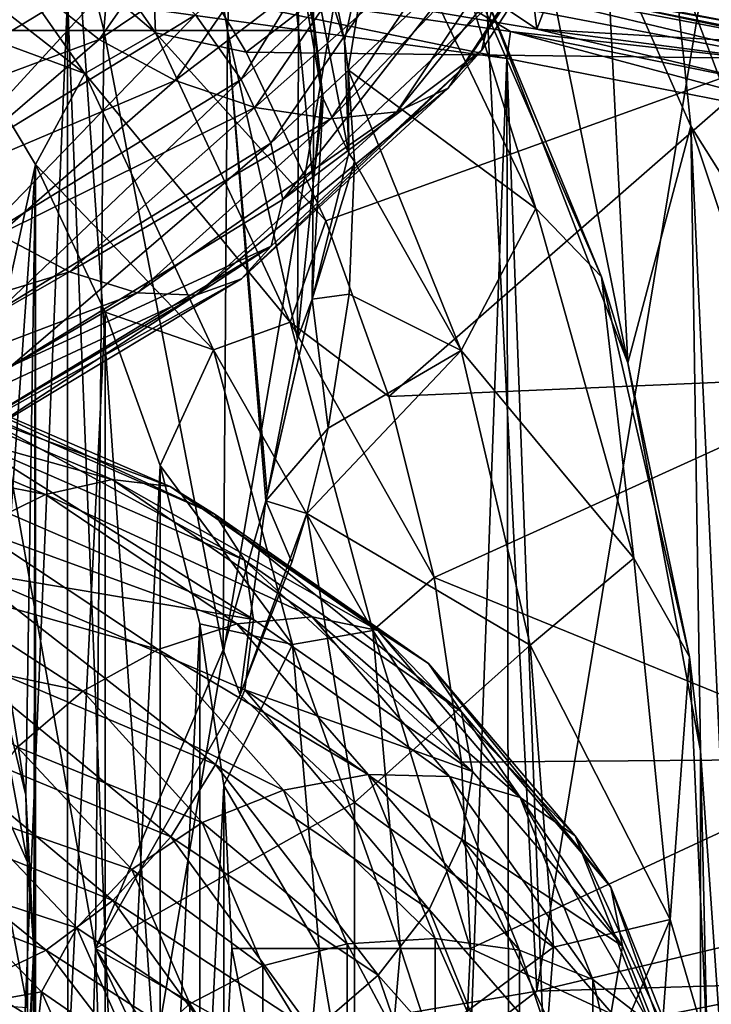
# Model space of a CAD drawing. Header units: metres. Extents: x -109 to 109, y -432 to 89.
# Tile 300 of 656: x 12.87 to 19.02, y -70.5 to -61.76. Entities that reach past the tile are written whole.
import ezdxf

# ---------------------------------------------------------------- set-up
doc = ezdxf.new("R2010")
doc.units = ezdxf.units.M
doc.layers.add('solid_506360_24502164_01', color=7, linetype='CONTINUOUS')

msp = doc.modelspace()

# ---------------------------------------------------------------- linework, layer by layer
at = {"layer": 'solid_506360_24502164_01'}
for points in [[(10.313487, -71.40023, 28.133032), (8.892436, -55.5, 27.56797), (13, -55.5, 29.483339)], [(14.071635, -70.955948, 30.137049), (10.313487, -71.40023, 28.133032), (13, -55.5, 29.483339)], [(14.071635, -70.955948, 30.137049), (13, -55.5, 29.483339), (16.712542, -55.5, 32.082909)], [(14.071606, -61.262146, 73.862968), (17.466293, -61.839321, 71.259499), (16.712542, -55.5, 71.917091)], [(17.466312, -70.378777, 32.740524), (14.071635, -70.955948, 30.137049), (16.712542, -55.5, 32.082909)], [(17.466293, -61.839321, 71.259499), (19.917091, -55.5, 68.71254), (16.712542, -55.5, 71.917091)], [(17.466312, -70.378777, 32.740524), (16.712542, -55.5, 32.082909), (19.917091, -55.5, 35.28746)], [(17.466293, -61.839321, 71.259499), (20.401278, -62.535789, 68.117935), (19.917091, -55.5, 68.71254)], [(20.401289, -69.682304, 35.882076), (17.466312, -70.378777, 32.740524), (19.917091, -55.5, 35.28746)], [(12.087472, -61.852638, 348.702728), (13.620991, -61.852638, 346.397217), (12.535936, -57.494797, 347.788513)], [(13.620991, -61.852638, 346.397217), (13.981827, -57.494797, 345.236694), (12.535936, -57.494797, 347.788513)], [(13.620991, -61.852638, 346.397217), (14.71982, -61.852638, 343.855621), (13.981827, -57.494797, 345.236694)], [(14.71982, -61.852638, 343.855621), (14.91456, -57.494797, 342.455963), (13.981827, -57.494797, 345.236694)], [(14.71982, -61.852638, 343.855621), (15.348892, -61.852638, 341.159058), (14.91456, -57.494797, 342.455963)], [(15.348892, -61.852638, 341.159058), (15.299905, -57.494797, 339.548401), (14.91456, -57.494797, 342.455963)], [(15.488134, -61.852322, 338.393616), (15.372443, -60.687737, 337.124512), (15.299905, -57.494797, 339.548401)], [(15.348892, -61.852638, 341.159058), (15.488134, -61.852322, 338.393616), (15.299905, -57.494797, 339.548401)], [(18.291603, -59.439342, 271.621307), (14.885665, -62.043442, 267.378693), (14.034105, -60.622704, 267.378693)], [(18.291603, -59.439342, 271.621307), (19.588058, -62.099483, 271.621307), (14.885665, -62.043442, 267.378693)], [(17.173046, -59.363914, 294.5), (17.008055, -61.530888, 294.5), (18.2747, -64.800453, 294.5)], [(18.081402, -60.994305, 294.5), (17.173046, -59.363914, 294.5), (18.2747, -64.800453, 294.5)], [(19.395552, -60.498817, 272.241974), (19.588058, -62.099483, 271.621307), (18.291603, -59.439342, 271.621307)], [(18.248283, -59.464329, 294.220978), (19.586082, -62.229183, 294.220978), (19.311758, -60.774242, 293.896912)], [(18.67584, -61.171978, 294.428619), (19.586082, -62.229183, 294.220978), (18.248283, -59.464329, 294.220978)], [(12.453859, -59.549973, 266.901917), (14.079287, -61.871319, 266.901917), (11.899013, -60.015541, 266.60202)], [(12.453859, -59.549973, 266.901917), (14.034105, -60.622704, 267.378693), (14.079287, -61.871319, 266.901917)], [(11.899013, -60.015541, 266.60202), (13.452023, -62.233471, 266.60202), (11.404933, -60.634792, 266.5)], [(14.079287, -61.871319, 266.901917), (13.452023, -62.233471, 266.60202), (11.899013, -60.015541, 266.60202)], [(14.435149, -61.7122, 900.430054), (16.218954, -60.040836, 902.897583), (14.841841, -62.285145, 900.583618)], [(16.218954, -60.040836, 902.897583), (16.675903, -60.56094, 903.112427), (14.841841, -62.285145, 900.583618)], [(15.164422, -60.130245, 335.482666), (15.372443, -60.687737, 337.124512), (15.488134, -61.852322, 338.393616)], [(15.164422, -60.130245, 335.482666), (15.488134, -61.852322, 338.393616), (15.557446, -62.412266, 337.943024)], [(15.164422, -60.130245, 335.482666), (15.557446, -62.412266, 337.943024), (15.354137, -60.641056, 335.005676)], [(18.229816, -60.097569, 907.201111), (17.913391, -60.482773, 907.704651), (16.679327, -62.364258, 904.932861)], [(16.973953, -62.029362, 904.394531), (18.229816, -60.097569, 907.201111), (16.679327, -62.364258, 904.932861)], [(17.088322, -61.58704, 903.909119), (18.229816, -60.097569, 907.201111), (16.973953, -62.029362, 904.394531)], [(12.682321, -60.388557, 900.950317), (13.310678, -60.728088, 900.623474), (11.189343, -61.995502, 898.574524)], [(17.913391, -60.482773, 907.704651), (17.424042, -60.764332, 908.168884), (16.22369, -62.574692, 905.455566)], [(16.679327, -62.364258, 904.932861), (17.913391, -60.482773, 907.704651), (16.22369, -62.574692, 905.455566)], [(13.579721, -61.931442, 906.633118), (14.584453, -60.494892, 908.980469), (12.992398, -61.467831, 906.577148)], [(15.310579, -60.766224, 908.97168), (14.584453, -60.494892, 908.980469), (13.579721, -61.931442, 906.633118)], [(14.841841, -62.285145, 900.583618), (16.675903, -60.56094, 903.112427), (15.105472, -62.85025, 900.880859)], [(16.675903, -60.56094, 903.112427), (16.972111, -61.095741, 903.452026), (15.105472, -62.85025, 900.880859)], [(16.066534, -60.525051, 330.975433), (15.531548, -60.849358, 334.627411), (15.759004, -61.943672, 336.033112)], [(16.066534, -60.525051, 330.975433), (15.759004, -61.943672, 336.033112), (15.792317, -62.199554, 336.366821)], [(16.066534, -60.525051, 330.975433), (15.792317, -62.199554, 336.366821), (17.457861, -63.432564, 330.975433)], [(16.066534, -60.525051, 330.975433), (17.457861, -63.432564, 330.975433), (16.658913, -60.863228, 325.5)], [(13.452023, -62.233471, 266.60202), (12.268312, -61.798298, 266.5), (11.404933, -60.634792, 266.5)], [(14.079287, -61.871319, 266.901917), (14.034105, -60.622704, 267.378693), (14.885665, -62.043442, 267.378693)], [(15.759004, -61.943672, 336.033112), (15.354137, -60.641056, 335.005676), (15.797333, -62.940987, 337.510193)], [(15.569888, -62.454273, 337.908905), (15.797333, -62.940987, 337.510193), (15.354137, -60.641056, 335.005676)], [(15.759004, -61.943672, 336.033112), (15.531548, -60.849358, 334.627411), (15.354137, -60.641056, 335.005676)], [(15.557446, -62.412266, 337.943024), (15.569888, -62.454273, 337.908905), (15.354137, -60.641056, 335.005676)], [(11.189343, -61.995502, 898.574524), (13.310678, -60.728088, 900.623474), (11.695186, -62.522152, 898.320007)], [(13.310678, -60.728088, 900.623474), (13.912421, -61.179451, 900.441956), (11.695186, -62.522152, 898.320007)], [(14.255824, -62.294689, 906.528442), (15.310579, -60.766224, 908.97168), (13.579721, -61.931442, 906.633118)], [(16.068821, -60.909061, 908.824768), (15.310579, -60.766224, 908.97168), (14.255824, -62.294689, 906.528442)], [(17.424042, -60.764332, 908.168884), (16.794365, -60.911552, 908.55249), (15.637391, -62.634983, 905.917664)], [(16.22369, -62.574692, 905.455566), (17.424042, -60.764332, 908.168884), (15.637391, -62.634983, 905.917664)], [(14.96183, -62.535862, 906.282715), (16.068821, -60.909061, 908.824768), (14.255824, -62.294689, 906.528442)], [(16.794365, -60.911552, 908.55249), (16.068821, -60.909061, 908.824768), (14.96183, -62.535862, 906.282715)], [(15.637391, -62.634983, 905.917664), (16.794365, -60.911552, 908.55249), (14.96183, -62.535862, 906.282715)], [(16.658913, -60.863228, 325.5), (18.040407, -64.038147, 325.5), (17.008055, -61.530888, 294.5)], [(17.457861, -63.432564, 330.975433), (18.040407, -64.038147, 325.5), (16.658913, -60.863228, 325.5)], [(12.992398, -61.467831, 906.577148), (12.53545, -60.940918, 906.36731), (11.156766, -62.098991, 904.33667)], [(18.83536, -62.701424, 294.5), (18.081402, -60.994305, 294.5), (18.2747, -64.800453, 294.5)], [(18.67584, -61.171978, 294.428619), (18.081402, -60.994305, 294.5), (18.83536, -62.701424, 294.5)], [(15.105472, -62.85025, 900.880859), (16.972111, -61.095741, 903.452026), (15.210552, -63.350563, 901.312866)], [(16.972111, -61.095741, 903.452026), (17.088322, -61.58704, 903.909119), (15.210552, -63.350563, 901.312866)], [(11.189916, -111.903549, 77.944214), (13.299329, -61.558426, 76.928581), (9.057219, -61.163116, 78.763618)], [(11.695186, -62.522152, 898.320007), (13.912421, -61.179451, 900.441956), (12.134606, -63.11784, 898.243042)], [(13.912421, -61.179451, 900.441956), (14.435149, -61.7122, 900.430054), (12.134606, -63.11784, 898.243042)], [(18.67584, -61.171978, 294.428619), (18.83536, -62.701424, 294.5), (19.866674, -64.339943, 294.428619)], [(18.67584, -61.171978, 294.428619), (19.866674, -64.339943, 294.428619), (19.586082, -62.229183, 294.220978)], [(16.687674, -61.314514, 73.626747), (17.466293, -61.839321, 71.259499), (14.071606, -61.262146, 73.862968)], [(19.725214, -61.87587, 71.327324), (16.687674, -61.314514, 73.626747), (16.427603, -61.24416, 74.176773)], [(16.427603, -61.24416, 74.176773), (16.575014, -61.343838, 74.399384), (19.901566, -61.981087, 71.524933)], [(19.725214, -61.87587, 71.327324), (16.427603, -61.24416, 74.176773), (19.901566, -61.981087, 71.524933)], [(13.362483, -61.306355, 76.845329), (13.299329, -61.558426, 76.928581), (17.199083, -62.099689, 74.415916)], [(13.362483, -61.306355, 76.845329), (17.199083, -62.099689, 74.415916), (17.231371, -61.861256, 74.342331)], [(16.682392, -61.529873, 74.586685), (13.362483, -61.306355, 76.845329), (17.231371, -61.861256, 74.342331)], [(16.575014, -61.343838, 74.399384), (16.682392, -61.529873, 74.586685), (20.030022, -62.171162, 71.694023)], [(19.901566, -61.981087, 71.524933), (16.575014, -61.343838, 74.399384), (20.030022, -62.171162, 71.694023)], [(16.687674, -61.314514, 73.626747), (20.045567, -61.988903, 70.584778), (17.466293, -61.839321, 71.259499)], [(19.725214, -61.87587, 71.327324), (20.045567, -61.988903, 70.584778), (16.687674, -61.314514, 73.626747)], [(11.563458, -62.679008, 904.485718), (12.992398, -61.467831, 906.577148), (11.156766, -62.098991, 904.33667)], [(13.579721, -61.931442, 906.633118), (12.992398, -61.467831, 906.577148), (11.563458, -62.679008, 904.485718)], [(20.030022, -62.171162, 71.694023), (16.682392, -61.529873, 74.586685), (17.231371, -61.861256, 74.342331)], [(18.040407, -64.038147, 325.5), (18.2747, -64.800453, 294.5), (17.008055, -61.530888, 294.5)], [(11.189916, -111.903549, 77.944214), (13.305913, -112.214584, 76.925064), (13.299329, -61.558426, 76.928581)], [(15.344156, -112.563316, 75.724487), (17.199083, -62.099689, 74.415916), (13.299329, -61.558426, 76.928581)], [(13.305913, -112.214584, 76.925064), (15.344156, -112.563316, 75.724487), (13.299329, -61.558426, 76.928581)], [(15.210552, -63.350563, 901.312866), (17.088322, -61.58704, 903.909119), (16.973953, -62.029362, 904.394531)], [(12.134606, -63.11784, 898.243042), (14.435149, -61.7122, 900.430054), (12.476483, -63.736881, 898.344116)], [(14.435149, -61.7122, 900.430054), (14.841841, -62.285145, 900.583618), (12.476483, -63.736881, 898.344116)], [(12.268312, -61.798298, 266.5), (13.013481, -63.040916, 266.5), (12.363758, -65.982864, 266.5)], [(13.452023, -62.233471, 266.60202), (13.013481, -63.040916, 266.5), (12.268312, -61.798298, 266.5)], [(10.960144, -92.5, 349.960175), (12.887773, -92.5, 347.611359), (12.087472, -61.852638, 348.702728)], [(13.547558, -70, 346.530853), (13.620991, -61.852638, 346.397217), (12.087472, -61.852638, 348.702728)], [(12.887773, -92.5, 347.611359), (13.547558, -70, 346.530853), (12.087472, -61.852638, 348.702728)], [(14.079287, -61.871319, 266.901917), (15.27692, -64.439659, 266.901917), (13.452023, -62.233471, 266.60202)], [(13.547558, -70, 346.530853), (14.679578, -67.349548, 343.975952), (13.620991, -61.852638, 346.397217)], [(14.679578, -67.349548, 343.975952), (14.71982, -61.852638, 343.855621), (13.620991, -61.852638, 346.397217)], [(14.079287, -61.871319, 266.901917), (14.885665, -62.043442, 267.378693), (15.593865, -63.540806, 267.378693)], [(14.079287, -61.871319, 266.901917), (15.593865, -63.540806, 267.378693), (15.27692, -64.439659, 266.901917)], [(14.679578, -67.349548, 343.975952), (15.060521, -66.025925, 342.664795), (14.71982, -61.852638, 343.855621)], [(15.340528, -64.58989, 341.217712), (15.348892, -61.852638, 341.159058), (14.71982, -61.852638, 343.855621)], [(15.072842, -65.974854, 342.61377), (15.340528, -64.58989, 341.217712), (14.71982, -61.852638, 343.855621)], [(15.060521, -66.025925, 342.664795), (15.072842, -65.974854, 342.61377), (14.71982, -61.852638, 343.855621)], [(15.340528, -64.58989, 341.217712), (15.479074, -63.210697, 339.805176), (15.348892, -61.852638, 341.159058)], [(15.479074, -63.210697, 339.805176), (15.488134, -61.852322, 338.393616), (15.348892, -61.852638, 341.159058)], [(15.557446, -62.412266, 337.943024), (15.488134, -61.852322, 338.393616), (15.479074, -63.210697, 339.805176)], [(17.231371, -61.861256, 74.342331), (17.199083, -62.099689, 74.415916), (20.649357, -62.774437, 71.283546)], [(17.231371, -61.861256, 74.342331), (20.649357, -62.774437, 71.283546), (20.629061, -62.545261, 71.256981)], [(20.030022, -62.171162, 71.694023), (17.231371, -61.861256, 74.342331), (20.629061, -62.545261, 71.256981)], [(21.529974, -62.371284, 68.85997), (20.401278, -62.535789, 68.117935), (17.466293, -61.839321, 71.259499)], [(20.045567, -61.988903, 70.584778), (21.529974, -62.371284, 68.85997), (17.466293, -61.839321, 71.259499)], [(12.086186, -63.213776, 904.465149), (13.579721, -61.931442, 906.633118), (11.563458, -62.679008, 904.485718)], [(14.255824, -62.294689, 906.528442), (13.579721, -61.931442, 906.633118), (12.086186, -63.213776, 904.465149)], [(15.792317, -62.199554, 336.366821), (15.759004, -61.943672, 336.033112), (15.797333, -62.940987, 337.510193)], [(16.973953, -62.029362, 904.394531), (16.679327, -62.364258, 904.932861), (14.844889, -64.054977, 902.380859)], [(15.107112, -63.766277, 901.811035), (16.973953, -62.029362, 904.394531), (14.844889, -64.054977, 902.380859)], [(19.588058, -62.099483, 271.621307), (15.593865, -63.540806, 267.378693), (14.885665, -62.043442, 267.378693)], [(15.210552, -63.350563, 901.312866), (16.973953, -62.029362, 904.394531), (15.107112, -63.766277, 901.811035)], [(15.344156, -112.563316, 75.724487), (17.285465, -112.940002, 74.349358), (17.199083, -62.099689, 74.415916)], [(19.588058, -62.099483, 271.621307), (16.15189, -65.10038, 267.378693), (15.593865, -63.540806, 267.378693)], [(19.588058, -62.099483, 271.621307), (20.5, -64.914711, 271.621307), (16.15189, -65.10038, 267.378693)], [(19.110184, -113.332886, 72.810257), (20.649357, -62.774437, 71.283546), (17.199083, -62.099689, 74.415916)], [(17.285465, -112.940002, 74.349358), (19.110184, -113.332886, 72.810257), (17.199083, -62.099689, 74.415916)], [(13.452023, -62.233471, 266.60202), (14.5963, -64.687378, 266.60202), (13.013481, -63.040916, 266.5)], [(15.27692, -64.439659, 266.901917), (14.5963, -64.687378, 266.60202), (13.452023, -62.233471, 266.60202)], [(15.792317, -62.199554, 336.366821), (15.797333, -62.940987, 337.510193), (15.847313, -63.015533, 337.448517)], [(16.794081, -64.690643, 336.368317), (15.792317, -62.199554, 336.366821), (15.847313, -63.015533, 337.448517)], [(16.794081, -64.690643, 336.368317), (17.457861, -63.432564, 330.975433), (15.792317, -62.199554, 336.366821)], [(12.687929, -63.661366, 904.273682), (14.255824, -62.294689, 906.528442), (12.086186, -63.213776, 904.465149)], [(12.476483, -63.736881, 898.344116), (14.841841, -62.285145, 900.583618), (12.698099, -64.328369, 898.605042)], [(14.96183, -62.535862, 906.282715), (14.255824, -62.294689, 906.528442), (12.687929, -63.661366, 904.273682)], [(14.841841, -62.285145, 900.583618), (15.105472, -62.85025, 900.880859), (12.698099, -64.328369, 898.605042)], [(16.679327, -62.364258, 904.932861), (16.22369, -62.574692, 905.455566), (14.439363, -64.200119, 902.956543)], [(14.844889, -64.054977, 902.380859), (16.679327, -62.364258, 904.932861), (14.439363, -64.200119, 902.956543)], [(15.47273, -64.237175, 340.304657), (15.569888, -62.454273, 337.908905), (15.479074, -63.210697, 339.805176)], [(15.47273, -64.237175, 340.304657), (15.797333, -62.940987, 337.510193), (15.569888, -62.454273, 337.908905)], [(15.557446, -62.412266, 337.943024), (15.479074, -63.210697, 339.805176), (15.569888, -62.454273, 337.908905)], [(13.316287, -63.99279, 903.93866), (14.96183, -62.535862, 906.282715), (12.687929, -63.661366, 904.273682)], [(15.637391, -62.634983, 905.917664), (14.96183, -62.535862, 906.282715), (13.316287, -63.99279, 903.93866)], [(16.22369, -62.574692, 905.455566), (15.637391, -62.634983, 905.917664), (13.917547, -64.180611, 903.489624)], [(14.439363, -64.200119, 902.956543), (16.22369, -62.574692, 905.455566), (13.917547, -64.180611, 903.489624)], [(13.917547, -64.180611, 903.489624), (15.637391, -62.634983, 905.917664), (13.316287, -63.99279, 903.93866)], [(18.83536, -62.701424, 294.5), (18.2747, -64.800453, 294.5), (18.918947, -68.246971, 294.5)], [(19.428518, -75.529228, 294.5), (18.83536, -62.701424, 294.5), (18.918947, -68.246971, 294.5)], [(19.428518, -75.529228, 294.5), (19.428518, -64.470772, 294.5), (18.83536, -62.701424, 294.5)], [(19.866674, -64.339943, 294.428619), (18.83536, -62.701424, 294.5), (19.428518, -64.470772, 294.5)], [(12.698099, -64.328369, 898.605042), (15.105472, -62.85025, 900.880859), (12.792393, -64.833603, 899.02002)], [(15.105472, -62.85025, 900.880859), (15.210552, -63.350563, 901.312866), (12.792393, -64.833603, 899.02002)], [(15.47273, -64.237175, 340.304657), (15.847313, -63.015533, 337.448517), (15.797333, -62.940987, 337.510193)], [(15.800392, -64.19149, 339.020477), (15.847313, -63.015533, 337.448517), (15.47273, -64.237175, 340.304657)], [(16.794081, -64.690643, 336.368317), (15.847313, -63.015533, 337.448517), (15.800392, -64.19149, 339.020477)], [(13.013481, -63.040916, 266.5), (12.715897, -67.297066, 266.5), (12.363758, -65.982864, 266.5)], [(13.013481, -63.040916, 266.5), (12.928781, -68.641174, 266.5), (12.715897, -67.297066, 266.5)], [(13.013481, -63.040916, 266.5), (13, -70, 266.5), (12.928781, -68.641174, 266.5)], [(13.013481, -63.040916, 266.5), (13.013472, -76.959099, 266.5), (13, -70, 266.5)], [(13.013481, -63.040916, 266.5), (13.63309, -64.350357, 266.5), (13.013472, -76.959099, 266.5)], [(14.5963, -64.687378, 266.60202), (13.63309, -64.350357, 266.5), (13.013481, -63.040916, 266.5)], [(15.47273, -64.237175, 340.304657), (15.479074, -63.210697, 339.805176), (15.340528, -64.58989, 341.217712)], [(12.792393, -64.833603, 899.02002), (15.210552, -63.350563, 901.312866), (15.107112, -63.766277, 901.811035)], [(16.794081, -64.690643, 336.368317), (18.327854, -66.536201, 330.975433), (17.457861, -63.432564, 330.975433)], [(17.457861, -63.432564, 330.975433), (18.327854, -66.536201, 330.975433), (18.040407, -64.038147, 325.5)], [(15.27692, -64.439659, 266.901917), (15.593865, -63.540806, 267.378693), (16.15189, -65.10038, 267.378693)], [(13.316287, -63.99279, 903.93866), (12.687929, -63.661366, 904.273682), (10.665843, -64.800049, 902.270447)], [(15.107112, -63.766277, 901.811035), (14.844889, -64.054977, 902.380859), (12.479046, -65.477058, 900.121826)], [(12.699478, -65.228821, 899.52478), (15.107112, -63.766277, 901.811035), (12.479046, -65.477058, 900.121826)], [(12.792393, -64.833603, 899.02002), (15.107112, -63.766277, 901.811035), (12.699478, -65.228821, 899.52478)], [(11.194058, -65.210365, 901.858582), (13.316287, -63.99279, 903.93866), (10.665843, -64.800049, 902.270447)], [(13.917547, -64.180611, 903.489624), (13.316287, -63.99279, 903.93866), (11.194058, -65.210365, 901.858582)], [(14.844889, -64.054977, 902.380859), (14.439363, -64.200119, 902.956543), (12.138149, -65.565048, 900.743103)], [(12.479046, -65.477058, 900.121826), (14.844889, -64.054977, 902.380859), (12.138149, -65.565048, 900.743103)], [(18.040407, -64.038147, 325.5), (18.822788, -67.411057, 325.5), (18.2747, -64.800453, 294.5)], [(18.327854, -66.536201, 330.975433), (18.822788, -67.411057, 325.5), (18.040407, -64.038147, 325.5)], [(11.699495, -65.475739, 901.33728), (13.917547, -64.180611, 903.489624), (11.194058, -65.210365, 901.858582)], [(14.439363, -64.200119, 902.956543), (13.917547, -64.180611, 903.489624), (11.699495, -65.475739, 901.33728)], [(12.138149, -65.565048, 900.743103), (14.439363, -64.200119, 902.956543), (11.699495, -65.475739, 901.33728)], [(15.47273, -64.237175, 340.304657), (15.072842, -65.974854, 342.61377), (15.060521, -66.025925, 342.664795)], [(15.614435, -65.381981, 340.594086), (15.47273, -64.237175, 340.304657), (15.060521, -66.025925, 342.664795)], [(15.47273, -64.237175, 340.304657), (15.340528, -64.58989, 341.217712), (15.072842, -65.974854, 342.61377)], [(15.614435, -65.381981, 340.594086), (15.800392, -64.19149, 339.020477), (15.47273, -64.237175, 340.304657)], [(16.794081, -64.690643, 336.368317), (15.800392, -64.19149, 339.020477), (15.614435, -65.381981, 340.594086)], [(13.63309, -64.350357, 266.5), (13.633082, -75.649658, 266.5), (13.013472, -76.959099, 266.5)], [(13.63309, -64.350357, 266.5), (14.121387, -65.71447, 266.5), (13.633082, -75.649658, 266.5)], [(14.5963, -64.687378, 266.60202), (14.121387, -65.71447, 266.5), (13.63309, -64.350357, 266.5)], [(15.27692, -64.439659, 266.901917), (16.010374, -67.176941, 266.901917), (14.5963, -64.687378, 266.60202)], [(15.27692, -64.439659, 266.901917), (16.15189, -65.10038, 267.378693), (16.554361, -66.707138, 267.378693)], [(15.27692, -64.439659, 266.901917), (16.554361, -66.707138, 267.378693), (16.010374, -67.176941, 266.901917)], [(14.5963, -64.687378, 266.60202), (15.297075, -67.302711, 266.60202), (14.121387, -65.71447, 266.5)], [(16.010374, -67.176941, 266.901917), (15.297075, -67.302711, 266.60202), (14.5963, -64.687378, 266.60202)], [(16.794081, -64.690643, 336.368317), (15.614435, -65.381981, 340.594086), (15.424098, -66.140175, 341.586761)], [(16.794081, -64.690643, 336.368317), (15.424098, -66.140175, 341.586761), (17.406578, -67.309006, 336.368317)], [(16.794081, -64.690643, 336.368317), (17.406578, -67.309006, 336.368317), (18.327854, -66.536201, 330.975433)], [(18.822788, -67.411057, 325.5), (18.918947, -68.246971, 294.5), (18.2747, -64.800453, 294.5)], [(10.934875, -65.066681, 935.039307), (11.429214, -64.871796, 935.609375), (13.696191, -65.83709, 933.318726)], [(11.429214, -64.871796, 935.609375), (11.858642, -64.882805, 936.247925), (14.210794, -65.898659, 933.884399)], [(13.696191, -65.83709, 933.318726), (11.429214, -64.871796, 935.609375), (14.210794, -65.898659, 933.884399)], [(11.858642, -64.882805, 936.247925), (12.192744, -65.095467, 936.905762), (14.611166, -66.14753, 934.484009)], [(14.210794, -65.898659, 933.884399), (11.858642, -64.882805, 936.247925), (14.611166, -66.14753, 934.484009)], [(20.5, -64.914711, 271.621307), (16.554361, -66.707138, 267.378693), (16.15189, -65.10038, 267.378693)], [(20.5, -64.914711, 271.621307), (20.5, -68.317757, 271.068909), (16.554361, -66.707138, 267.378693)], [(10.418673, -65.437279, 934.577637), (10.934875, -65.066681, 935.039307), (13.1038, -65.970703, 932.831299)], [(13.1038, -65.970703, 932.831299), (10.934875, -65.066681, 935.039307), (13.696191, -65.83709, 933.318726)], [(12.192744, -65.095467, 936.905762), (12.40932, -65.482414, 937.527161), (14.870699, -66.554169, 935.06604)], [(14.611166, -66.14753, 934.484009), (12.192744, -65.095467, 936.905762), (14.870699, -66.554169, 935.06604)], [(15.424098, -66.140175, 341.586761), (15.614435, -65.381981, 340.594086), (15.060521, -66.025925, 342.664795)], [(12.485209, -66.275032, 932.454895), (10.418673, -65.437279, 934.577637), (13.1038, -65.970703, 932.831299)], [(12.40932, -65.482414, 937.527161), (12.47443, -66.010216, 938.065735), (14.949795, -67.07991, 935.593811)], [(14.870699, -66.554169, 935.06604), (12.40932, -65.482414, 937.527161), (14.949795, -67.07991, 935.593811)], [(14.121387, -65.71447, 266.5), (14.121382, -74.285553, 266.5), (13.633082, -75.649658, 266.5)], [(14.121387, -65.71447, 266.5), (14.473586, -67.119926, 266.5), (14.121382, -74.285553, 266.5)], [(15.297075, -67.302711, 266.60202), (14.473586, -67.119926, 266.5), (14.121387, -65.71447, 266.5)], [(13.1038, -65.970703, 932.831299), (13.696191, -65.83709, 933.318726), (15.472126, -67.057762, 930.736877)], [(13.696191, -65.83709, 933.318726), (14.210794, -65.898659, 933.884399), (16.053455, -67.178856, 931.21814)], [(15.472126, -67.057762, 930.736877), (13.696191, -65.83709, 933.318726), (16.053455, -67.178856, 931.21814)], [(14.210794, -65.898659, 933.884399), (14.611166, -66.14753, 934.484009), (16.505743, -67.47052, 931.750427)], [(16.053455, -67.178856, 931.21814), (14.210794, -65.898659, 933.884399), (16.505743, -67.47052, 931.750427)], [(12.485209, -66.275032, 932.454895), (13.1038, -65.970703, 932.831299), (14.802922, -67.119385, 930.344788)], [(14.802922, -67.119385, 930.344788), (13.1038, -65.970703, 932.831299), (15.472126, -67.057762, 930.736877)], [(14.949795, -67.07991, 935.593811), (12.47443, -66.010216, 938.065735), (12.410666, -66.650131, 938.440308)], [(14.832386, -67.748543, 343.668823), (15.060521, -66.025925, 342.664795), (14.679578, -67.349548, 343.975952)], [(14.832386, -67.748543, 343.668823), (15.290356, -66.572418, 342.149567), (15.060521, -66.025925, 342.664795)], [(15.290356, -66.572418, 342.149567), (15.424098, -66.140175, 341.586761), (15.060521, -66.025925, 342.664795)], [(14.611166, -66.14753, 934.484009), (14.870699, -66.554169, 935.06604), (16.798929, -67.90062, 932.286621)], [(16.505743, -67.47052, 931.750427), (14.611166, -66.14753, 934.484009), (16.798929, -67.90062, 932.286621)], [(14.832386, -67.748543, 343.668823), (15.424098, -66.140175, 341.586761), (15.290356, -66.572418, 342.149567)], [(15.847032, -68.704247, 341.586273), (15.424098, -66.140175, 341.586761), (14.832386, -67.748543, 343.668823)], [(15.847032, -68.704247, 341.586273), (17.406578, -67.309006, 336.368317), (15.424098, -66.140175, 341.586761)], [(11.893293, -66.723061, 932.220947), (12.485209, -66.275032, 932.454895), (14.10412, -67.345955, 930.066772)], [(14.10412, -67.345955, 930.066772), (12.485209, -66.275032, 932.454895), (14.802922, -67.119385, 930.344788)], [(14.870699, -66.554169, 935.06604), (14.949795, -67.07991, 935.593811), (16.89534, -68.428406, 932.793091)], [(16.798929, -67.90062, 932.286621), (14.870699, -66.554169, 935.06604), (16.89534, -68.428406, 932.793091)], [(17.406578, -67.309006, 336.368317), (18.650528, -69.743271, 330.975433), (18.327854, -66.536201, 330.975433)], [(18.327854, -66.536201, 330.975433), (18.650528, -69.743271, 330.975433), (18.822788, -67.411057, 325.5)], [(12.410666, -66.650131, 938.440308), (12.195248, -67.346764, 938.666138), (14.614166, -68.366707, 936.230103)], [(14.872313, -67.705002, 935.971619), (12.410666, -66.650131, 938.440308), (14.614166, -68.366707, 936.230103)], [(14.949795, -67.07991, 935.593811), (12.410666, -66.650131, 938.440308), (14.872313, -67.705002, 935.971619)], [(11.379587, -67.286781, 932.157898), (11.893293, -66.723061, 932.220947), (13.435453, -67.717361, 929.925964)], [(13.435453, -67.717361, 929.925964), (11.893293, -66.723061, 932.220947), (14.10412, -67.345955, 930.066772)], [(16.010374, -67.176941, 266.901917), (16.554361, -66.707138, 267.378693), (16.797405, -68.345604, 267.378693)], [(20.5, -68.317757, 271.068909), (16.797405, -68.345604, 267.378693), (16.554361, -66.707138, 267.378693)], [(12.503734, -66.898239, 242.862), (12.715919, -67.29715, 249.5), (12.928784, -68.641129, 249.5)], [(12.944544, -69.23423, 243.184357), (12.503734, -66.898239, 242.862), (12.928784, -68.641129, 249.5)], [(12.503734, -68.259064, 236.342224), (12.503734, -66.898239, 242.862), (12.944544, -69.23423, 243.184357)], [(14.10412, -67.345955, 930.066772), (14.802922, -67.119385, 930.344788), (15.970119, -68.454903, 927.65625)], [(14.473586, -67.119926, 266.5), (14.473582, -72.880096, 266.5), (14.121382, -74.285553, 266.5)], [(14.473586, -67.119926, 266.5), (14.686231, -68.552864, 266.5), (14.473582, -72.880096, 266.5)], [(15.297075, -67.302711, 266.60202), (14.686231, -68.552864, 266.5), (14.473586, -67.119926, 266.5)], [(14.802922, -67.119385, 930.344788), (15.472126, -67.057762, 930.736877), (16.692089, -68.47345, 927.943726)], [(15.970119, -68.454903, 927.65625), (14.802922, -67.119385, 930.344788), (16.692089, -68.47345, 927.943726)], [(16.89534, -68.428406, 932.793091), (14.949795, -67.07991, 935.593811), (14.872313, -67.705002, 935.971619)], [(15.472126, -67.057762, 930.736877), (16.053455, -67.178856, 931.21814), (17.319256, -68.660927, 928.332397)], [(16.692089, -68.47345, 927.943726), (15.472126, -67.057762, 930.736877), (17.319256, -68.660927, 928.332397)], [(16.010374, -67.176941, 266.901917), (16.257359, -70, 266.901917), (15.297075, -67.302711, 266.60202)], [(16.010374, -67.176941, 266.901917), (16.797405, -68.345604, 267.378693), (16.878679, -70.000008, 267.378693)], [(16.010374, -67.176941, 266.901917), (16.878679, -70.000008, 267.378693), (16.257359, -70, 266.901917)], [(16.053455, -67.178856, 931.21814), (16.505743, -67.47052, 931.750427), (17.807203, -69.000427, 928.790588)], [(17.319256, -68.660927, 928.332397), (16.053455, -67.178856, 931.21814), (17.807203, -69.000427, 928.790588)], [(12.855137, -68.212357, 929.942871), (11.379587, -67.286781, 932.157898), (13.435453, -67.717361, 929.925964)], [(12.715897, -67.297066, 266.5), (12.928781, -68.641174, 266.5), (12.715919, -67.29715, 249.5)], [(12.928781, -68.641174, 266.5), (12.928784, -68.641129, 249.5), (12.715919, -67.29715, 249.5)], [(15.297075, -67.302711, 266.60202), (15.533058, -70, 266.60202), (14.686231, -68.552864, 266.5)], [(16.257359, -70, 266.901917), (15.533058, -70, 266.60202), (15.297075, -67.302711, 266.60202)], [(12.195248, -67.346764, 938.666138), (11.862103, -68.036873, 938.714111), (14.214944, -69.008675, 936.33136)], [(14.614166, -68.366707, 936.230103), (12.195248, -67.346764, 938.666138), (14.214944, -69.008675, 936.33136)], [(13.435453, -67.717361, 929.925964), (14.10412, -67.345955, 930.066772), (15.216216, -68.59494, 927.486084)], [(14.832386, -67.748543, 343.668823), (14.679578, -67.349548, 343.975952), (13.547558, -70, 346.530853)], [(15.216216, -68.59494, 927.486084), (14.10412, -67.345955, 930.066772), (15.970119, -68.454903, 927.65625)], [(15.847032, -68.704247, 341.586273), (17.613358, -69.990089, 336.368317), (17.406578, -67.309006, 336.368317)], [(17.406578, -67.309006, 336.368317), (17.613358, -69.990089, 336.368317), (18.650528, -69.743271, 330.975433)], [(16.505743, -67.47052, 931.750427), (16.798929, -67.90062, 932.286621), (18.123507, -69.456894, 929.276367)], [(17.807203, -69.000427, 928.790588), (16.505743, -67.47052, 931.750427), (18.123507, -69.456894, 929.276367)], [(18.650528, -69.743271, 330.975433), (18.980074, -70.869942, 325.5), (18.822788, -67.411057, 325.5)], [(18.822788, -67.411057, 325.5), (18.980074, -70.869942, 325.5), (18.918947, -68.246971, 294.5)], [(12.855137, -68.212357, 929.942871), (13.435453, -67.717361, 929.925964), (14.494825, -68.881172, 927.447327)], [(14.494825, -68.881172, 927.447327), (13.435453, -67.717361, 929.925964), (15.216216, -68.59494, 927.486084)], [(14.872313, -67.705002, 935.971619), (14.614166, -68.366707, 936.230103), (16.509132, -69.653442, 933.478638)], [(16.800753, -69.032379, 933.182678), (14.872313, -67.705002, 935.971619), (16.509132, -69.653442, 933.478638)], [(16.89534, -68.428406, 932.793091), (14.872313, -67.705002, 935.971619), (16.800753, -69.032379, 933.182678)], [(15.847032, -68.704247, 341.586273), (14.832386, -67.748543, 343.668823), (13.547558, -70, 346.530853)], [(16.798929, -67.90062, 932.286621), (16.89534, -68.428406, 932.793091), (18.227053, -69.979454, 929.774658)], [(18.123507, -69.456894, 929.276367), (16.798929, -67.90062, 932.286621), (18.227053, -69.979454, 929.774658)], [(11.862103, -68.036873, 938.714111), (11.433426, -68.659843, 938.571289), (13.701238, -69.57373, 936.258789)], [(14.214944, -69.008675, 936.33136), (11.862103, -68.036873, 938.714111), (13.701238, -69.57373, 936.258789)], [(12.404149, -68.791481, 930.111389), (12.855137, -68.212357, 929.942871), (13.868752, -69.299835, 927.551758)], [(12.944544, -70.528969, 236.981216), (12.503734, -68.259064, 236.342224), (12.944544, -69.23423, 243.184357)], [(12.503734, -70.499245, 230.069992), (12.503734, -68.259064, 236.342224), (12.944544, -70.528969, 236.981216)], [(13.868752, -69.299835, 927.551758), (12.855137, -68.212357, 929.942871), (14.494825, -68.881172, 927.447327)], [(18.980074, -70.869942, 325.5), (18.918947, -71.753029, 294.5), (18.918947, -68.246971, 294.5)], [(19.428518, -75.529228, 294.5), (18.918947, -68.246971, 294.5), (18.918947, -71.753029, 294.5)], [(20.5, -68.317757, 271.068909), (16.878679, -70.000008, 267.378693), (16.797405, -68.345604, 267.378693)], [(20.5, -68.317757, 271.068909), (20.5, -71.682243, 271.068909), (16.878679, -70.000008, 267.378693)], [(14.614166, -68.366707, 936.230103), (14.214944, -69.008675, 936.33136), (16.058144, -70.239182, 933.64093)], [(16.509132, -69.653442, 933.478638), (14.614166, -68.366707, 936.230103), (16.058144, -70.239182, 933.64093)], [(18.227053, -69.979454, 929.774658), (16.89534, -68.428406, 932.793091), (16.800753, -69.032379, 933.182678)], [(15.216216, -68.59494, 927.486084), (15.970119, -68.454903, 927.65625), (16.564129, -69.912964, 924.848083)], [(15.970119, -68.454903, 927.65625), (16.692089, -68.47345, 927.943726), (17.312952, -70.017052, 925.025452)], [(16.564129, -69.912964, 924.848083), (15.970119, -68.454903, 927.65625), (17.312952, -70.017052, 925.025452)], [(16.692089, -68.47345, 927.943726), (17.319256, -68.660927, 928.332397), (17.963448, -70.275429, 925.31665)], [(17.312952, -70.017052, 925.025452), (16.692089, -68.47345, 927.943726), (17.963448, -70.275429, 925.31665)], [(14.686231, -68.552864, 266.5), (14.686229, -71.447159, 266.5), (14.473582, -72.880096, 266.5)], [(14.494825, -68.881172, 927.447327), (15.216216, -68.59494, 927.486084), (15.782185, -69.960754, 924.79126)], [(14.686231, -68.552864, 266.5), (14.757349, -70.000008, 266.5), (14.686229, -71.447159, 266.5)], [(15.533058, -70, 266.60202), (14.757349, -70.000008, 266.5), (14.686231, -68.552864, 266.5)], [(15.782185, -69.960754, 924.79126), (15.216216, -68.59494, 927.486084), (16.564129, -69.912964, 924.848083)], [(11.433426, -68.659843, 938.571289), (10.939484, -69.166595, 938.245117), (13.109323, -70.016861, 936.014893)], [(13.701238, -69.57373, 936.258789), (11.433426, -68.659843, 938.571289), (13.109323, -70.016861, 936.014893)], [(12.928781, -68.641174, 266.5), (13, -70, 266.5), (12.928784, -68.641129, 249.5)], [(13, -70, 266.5), (13, -70, 249.5), (12.928784, -68.641129, 249.5)], [(12.944544, -69.23423, 243.184357), (12.928784, -68.641129, 249.5), (13, -70, 249.5)], [(15.847032, -68.704247, 341.586273), (13.547558, -70, 346.530853), (15.846823, -71.298309, 341.586273)], [(15.847032, -68.704247, 341.586273), (15.846823, -71.298309, 341.586273), (17.613358, -69.990089, 336.368317)], [(17.319256, -68.660927, 928.332397), (17.807203, -69.000427, 928.790588), (18.469545, -70.666092, 925.696777)], [(17.963448, -70.275429, 925.31665), (17.319256, -68.660927, 928.332397), (18.469545, -70.666092, 925.696777)], [(12.112529, -69.403839, 930.408997), (12.404149, -68.791481, 930.111389), (13.382204, -69.817062, 927.787231)], [(13.382204, -69.817062, 927.787231), (12.404149, -68.791481, 930.111389), (13.868752, -69.299835, 927.551758)], [(13.868752, -69.299835, 927.551758), (14.494825, -68.881172, 927.447327), (15.033962, -70.156235, 924.859802)], [(15.033962, -70.156235, 924.859802), (14.494825, -68.881172, 927.447327), (15.782185, -69.960754, 924.79126)], [(14.214944, -69.008675, 936.33136), (13.701238, -69.57373, 936.258789), (15.477827, -70.736458, 933.64917)], [(16.058144, -70.239182, 933.64093), (14.214944, -69.008675, 936.33136), (15.477827, -70.736458, 933.64917)], [(16.800753, -69.032379, 933.182678), (16.509132, -69.653442, 933.478638), (17.81086, -71.144089, 930.498047)], [(18.125475, -70.568016, 930.161438), (16.800753, -69.032379, 933.182678), (17.81086, -71.144089, 930.498047)], [(18.227053, -69.979454, 929.774658), (16.800753, -69.032379, 933.182678), (18.125475, -70.568016, 930.161438)], [(17.807203, -69.000427, 928.790588), (18.123507, -69.456894, 929.276367), (18.797613, -71.150879, 926.129272)], [(18.469545, -70.666092, 925.696777), (17.807203, -69.000427, 928.790588), (18.797613, -71.150879, 926.129272)], [(13.109323, -70.016861, 936.014893), (10.939484, -69.166595, 938.245117), (12.490731, -70.311882, 935.631165)], [(12.944544, -71.610687, 243.512314), (12.944544, -69.23423, 243.184357), (13, -70, 249.5)], [(12.944544, -70.528969, 236.981216), (12.944544, -69.23423, 243.184357), (12.944544, -71.610687, 243.512314)], [(13.382204, -69.817062, 927.787231), (13.868752, -69.299835, 927.551758), (14.384602, -70.493614, 925.056213)], [(14.384602, -70.493614, 925.056213), (13.868752, -69.299835, 927.551758), (15.033962, -70.156235, 924.859802)], [(13.06759, -70.386223, 928.126892), (12.559073, -70.477188, 929.646423), (12.112529, -69.403839, 930.408997)], [(13.06759, -70.386223, 928.126892), (12.112529, -69.403839, 930.408997), (13.382204, -69.817062, 927.787231)], [(18.123507, -69.456894, 929.276367), (18.227053, -69.979454, 929.774658), (18.911781, -71.67807, 926.600037)], [(18.797613, -71.150879, 926.129272), (18.123507, -69.456894, 929.276367), (18.911781, -71.67807, 926.600037)], [(13.701238, -69.57373, 936.258789), (13.109323, -70.016861, 936.014893), (14.80916, -71.104988, 933.500122)], [(15.477827, -70.736458, 933.64917), (13.701238, -69.57373, 936.258789), (14.80916, -71.104988, 933.500122)], [(16.509132, -69.653442, 933.478638), (16.058144, -70.239182, 933.64093), (17.324312, -71.667473, 930.727173)], [(17.81086, -71.144089, 930.498047), (16.509132, -69.653442, 933.478638), (17.324312, -71.667473, 930.727173)], [(17.409595, -72.67141, 336.368317), (18.416252, -72.958008, 330.975433), (18.650528, -69.743271, 330.975433)], [(17.613358, -69.990089, 336.368317), (17.409595, -72.67141, 336.368317), (18.650528, -69.743271, 330.975433)], [(20.045759, -70.303757, 33.078907), (17.466312, -70.378777, 32.740524), (20.401289, -69.682304, 35.882076)], [(18.650528, -69.743271, 330.975433), (18.416252, -72.958008, 330.975433), (18.980074, -70.869942, 325.5)], [(13.06759, -70.386223, 928.126892), (13.382204, -69.817062, 927.787231), (13.879956, -70.944984, 925.362)], [(13.879956, -70.944984, 925.362), (13.382204, -69.817062, 927.787231), (14.384602, -70.493614, 925.056213)], [(15.782185, -69.960754, 924.79126), (16.564129, -69.912964, 924.848083), (16.563545, -71.423332, 922.007751)], [(16.563545, -71.423332, 922.007751), (16.564129, -69.912964, 924.848083), (17.312344, -71.615227, 922.073608)], [(16.564129, -69.912964, 924.848083), (17.312952, -70.017052, 925.025452), (17.312344, -71.615227, 922.073608)], [(12.887773, -92.5, 347.611359), (14.320129, -92.5, 344.93161), (13.547558, -70, 346.530853)], [(12.928781, -71.358826, 266.5), (12.928784, -71.358871, 249.5), (13, -70, 249.5)], [(13, -70, 266.5), (12.928781, -71.358826, 266.5), (13, -70, 249.5)], [(13.013472, -76.959099, 266.5), (12.928781, -71.358826, 266.5), (13, -70, 266.5)], [(12.944544, -71.610687, 243.512314), (13, -70, 249.5), (12.928784, -71.358871, 249.5)], [(14.320129, -92.5, 344.93161), (14.218509, -71.422981, 345.171234), (13.547558, -70, 346.530853)], [(14.298364, -71.193153, 345.021393), (13.547558, -70, 346.530853), (14.218509, -71.422981, 345.171234)], [(15.846823, -71.298309, 341.586273), (13.547558, -70, 346.530853), (14.298364, -71.193153, 345.021393)], [(15.297075, -72.697289, 266.60202), (14.686229, -71.447159, 266.5), (14.757349, -70.000008, 266.5)], [(15.533058, -70, 266.60202), (15.297075, -72.697289, 266.60202), (14.757349, -70.000008, 266.5)], [(15.033962, -70.156235, 924.859802), (15.782185, -69.960754, 924.79126), (15.78163, -71.376465, 922.065796)], [(16.010374, -72.823059, 266.901917), (15.297075, -72.697289, 266.60202), (15.533058, -70, 266.60202)], [(16.257359, -70, 266.901917), (16.010374, -72.823059, 266.901917), (15.533058, -70, 266.60202)], [(15.78163, -71.376465, 922.065796), (15.782185, -69.960754, 924.79126), (16.563545, -71.423332, 922.007751)], [(15.846823, -71.298309, 341.586273), (17.409595, -72.67141, 336.368317), (17.613358, -69.990089, 336.368317)], [(16.257359, -70, 266.901917), (16.797403, -71.654411, 267.378693), (16.010374, -72.823059, 266.901917)], [(16.257359, -70, 266.901917), (16.878679, -70.000008, 267.378693), (16.797403, -71.654411, 267.378693)], [(20.5, -71.682243, 271.068909), (16.797403, -71.654411, 267.378693), (16.878679, -70.000008, 267.378693)], [(18.911781, -71.67807, 926.600037), (18.227053, -69.979454, 929.774658), (18.125475, -70.568016, 930.161438)], [(13.109323, -70.016861, 936.014893), (12.490731, -70.311882, 935.631165), (14.110358, -71.324677, 933.216614)], [(14.80916, -71.104988, 933.500122), (13.109323, -70.016861, 936.014893), (14.110358, -71.324677, 933.216614)], [(17.312344, -71.615227, 922.073608), (17.312952, -70.017052, 925.025452), (17.962814, -71.946442, 922.266052)], [(17.312952, -70.017052, 925.025452), (17.963448, -70.275429, 925.31665), (17.962814, -71.946442, 922.266052)], [(14.384602, -70.493614, 925.056213), (15.033962, -70.156235, 924.859802), (15.033433, -71.478859, 922.24292)], [(15.033433, -71.478859, 922.24292), (15.033962, -70.156235, 924.859802), (15.78163, -71.376465, 922.065796)], [(16.058144, -70.239182, 933.64093), (15.477827, -70.736458, 933.64917), (16.698238, -72.089447, 930.823914)], [(17.324312, -71.667473, 930.727173), (16.058144, -70.239182, 933.64093), (16.698238, -72.089447, 930.823914)], [(17.962814, -71.946442, 922.266052), (17.963448, -70.275429, 925.31665), (18.468895, -72.389732, 922.567017)], [(17.963448, -70.275429, 925.31665), (18.469545, -70.666092, 925.696777), (18.468895, -72.389732, 922.567017)], [(12.490731, -70.311882, 935.631165), (11.89834, -70.434715, 935.141235), (13.441154, -71.377594, 932.823608)], [(14.110358, -71.324677, 933.216614), (12.490731, -70.311882, 935.631165), (13.441154, -71.377594, 932.823608)], [(20.045759, -70.303757, 33.078907), (16.687899, -70.978149, 30.036905), (17.466312, -70.378777, 32.740524)], [(19.725224, -70.515167, 32.357967), (16.687899, -70.978149, 30.036905), (20.045759, -70.303757, 33.078907)], [(13.441154, -71.377594, 932.823608), (11.89834, -70.434715, 935.141235), (12.859824, -71.248596, 932.346497)], [(13.06759, -70.386223, 928.126892), (13.003571, -71.022606, 928.385376), (12.559073, -70.477188, 929.646423)], [(13.553639, -71.468254, 925.745728), (13.003571, -71.022606, 928.385376), (13.06759, -70.386223, 928.126892)], [(13.553639, -71.468254, 925.745728), (13.06759, -70.386223, 928.126892), (13.879956, -70.944984, 925.362)], [(16.687899, -70.978149, 30.036905), (14.071635, -70.955948, 30.137049), (17.466312, -70.378777, 32.740524)], [(13.069557, -71.489365, 929.005554), (12.114352, -70.522568, 931.294739), (12.559073, -70.477188, 929.646423)], [(13.069557, -71.489365, 929.005554), (12.559073, -70.477188, 929.646423), (13.003571, -71.022606, 928.385376)], [(13.879956, -70.944984, 925.362), (14.384602, -70.493614, 925.056213), (14.384095, -71.732903, 922.53241)], [(14.384095, -71.732903, 922.53241), (14.384602, -70.493614, 925.056213), (15.033433, -71.478859, 922.24292)]]:
    msp.add_3dface(points, dxfattribs=at)

doc.saveas('drawing.dxf')
